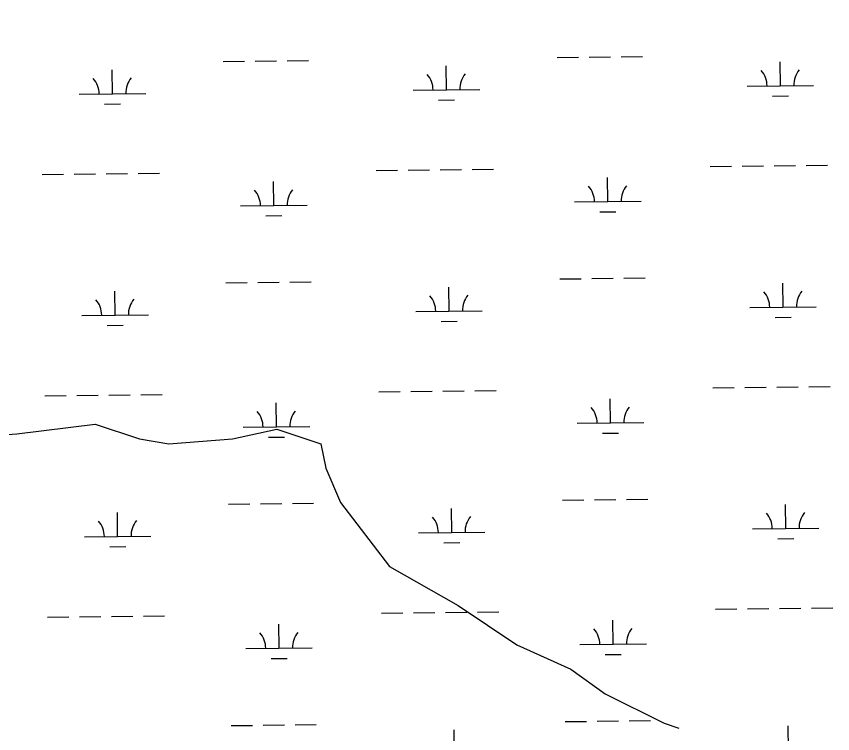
# Model space of a CAD drawing. Extents: x 3694830 to 3732949, y 415201 to 440970.
# Drawn here: x 3720143 to 3721370, y 434490 to 435568 of the extents above; entities that cross this region are included whole.
import ezdxf

# ---------------------------------------------------------------- set-up
doc = ezdxf.new("R2010")
doc.units = 0
for name, color, linetype in [('V-GRID-MAJR', 7, 'Continuous'), ('V-TOPO-SHOR', 7, 'Continuous'), ('V-WETL-SWMP', 7, 'Continuous')]:
    doc.layers.add(name, color=color, linetype=linetype)

msp = doc.modelspace()

# ---------------------------------------------------------------- linework, layer by layer
at = {"layer": 'V-GRID-MAJR'}
msp.add_spline([(3720228.3, 420868.8), (3720155.2, 426926.1), (3720082, 432986.5), (3720008.8, 439046.9), (3720008.8, 439050)], degree=3, dxfattribs=at)
at = {"layer": 'V-TOPO-SHOR'}
msp.add_lwpolyline([(3719946.5, 434975.7), (3720040.6, 434932.8), (3720143.7, 434940.2), (3720261.6, 434954.9), (3720327.9, 434932.8), (3720372.2, 434925.5), (3720468, 434932.8), (3720534.3, 434947.6), (3720600.6, 434925.5), (3720608, 434888.6), (3720630.1, 434837), (3720703.8, 434741.2), (3720806.9, 434682.3), (3720895.3, 434623.3), (3720976.4, 434586.5), (3721028, 434549.6), (3721116.4, 434505.4), (3721138.5, 434498.1)], dxfattribs=at)
at = {"layer": 'V-WETL-SWMP'}
for p, q in [((3720955.8, 435505.9), (3720987.8, 435506.3)), ((3721003.8, 435506.5), (3721035.8, 435506.9)), ((3721051.8, 435507), (3721083.8, 435507.4)), ((3720453.9, 435499.9), (3720485.9, 435500.3)), ((3720501.9, 435500.5), (3720533.9, 435500.9)), ((3720549.9, 435501.1), (3720581.9, 435501.4)), ((3721291.2, 435463.5), (3721290.7, 435499.5)), ((3720287.4, 435451.5), (3720287, 435487.5)), ((3720789.3, 435457.5), (3720788.8, 435493.5)), ((3720739.3, 435456.9), (3720839.3, 435458.1)), ((3721241.2, 435462.9), (3721341.1, 435464.1)), ((3720237.4, 435450.9), (3720337.4, 435452.1)), ((3721279.3, 435447.9), (3721303.3, 435448.2)), ((3720275.6, 435435.9), (3720299.6, 435436.2)), ((3720777.5, 435441.9), (3720801.5, 435442.2)), ((3720683.9, 435336.1), (3720715.9, 435336.5)), ((3720731.9, 435336.7), (3720763.9, 435337.1)), ((3720779.9, 435337.3), (3720811.9, 435337.7)), ((3720827.9, 435337.9), (3720859.9, 435338.2)), ((3721185.7, 435342.1), (3721217.7, 435342.5)), ((3721233.7, 435342.7), (3721265.7, 435343.1)), ((3721281.7, 435343.3), (3721313.7, 435343.7)), ((3721329.7, 435343.8), (3721361.7, 435344.2)), ((3720182, 435330.2), (3720214, 435330.5)), ((3720230, 435330.7), (3720262, 435331.1)), ((3720278, 435331.3), (3720310, 435331.7)), ((3720326, 435331.9), (3720358, 435332.3)), ((3721031.8, 435289.5), (3721031.3, 435325.5)), ((3720529.9, 435283.6), (3720529.5, 435319.6)), ((3720981.8, 435289), (3721081.8, 435290.1)), ((3720479.9, 435283), (3720579.9, 435284.2)), ((3721020, 435274), (3721044, 435274.3)), ((3720518.1, 435268), (3720542.1, 435268.3)), ((3720457.9, 435167.3), (3720489.9, 435167.6)), ((3720505.9, 435167.8), (3720537.9, 435168.2)), ((3720553.9, 435168.4), (3720585.9, 435168.8)), ((3720959.7, 435173.3), (3720991.7, 435173.6)), ((3721007.7, 435173.8), (3721039.7, 435174.2)), ((3721055.7, 435174.4), (3721087.7, 435174.8)), ((3721295.1, 435130.8), (3721294.7, 435166.8)), ((3720291.4, 435118.8), (3720290.9, 435154.8)), ((3720793.2, 435124.8), (3720792.8, 435160.8)), ((3721245.1, 435130.2), (3721345.1, 435131.4)), ((3720241.4, 435118.2), (3720341.4, 435119.4)), ((3720743.2, 435124.2), (3720843.2, 435125.4)), ((3721283.3, 435115.2), (3721307.3, 435115.5)), ((3720279.6, 435103.3), (3720303.6, 435103.6)), ((3720781.4, 435109.3), (3720805.4, 435109.5)), ((3720687.8, 435003.5), (3720719.8, 435003.9)), ((3720735.8, 435004.1), (3720767.8, 435004.4)), ((3720783.8, 435004.6), (3720815.8, 435005)), ((3720831.8, 435005.2), (3720863.8, 435005.6)), ((3721189.7, 435009.5), (3721221.7, 435009.9)), ((3721237.7, 435010.1), (3721269.7, 435010.4)), ((3721285.7, 435010.6), (3721317.7, 435011)), ((3721333.7, 435011.2), (3721365.7, 435011.6)), ((3720186, 434997.5), (3720218, 434997.9)), ((3720234, 434998.1), (3720266, 434998.5)), ((3720282, 434998.7), (3720314, 434999)), ((3720330, 434999.2), (3720362, 434999.6)), ((3721035.7, 434956.9), (3721035.3, 434992.9)), ((3720533.9, 434950.9), (3720533.4, 434986.9)), ((3720985.7, 434956.3), (3721085.7, 434957.5)), ((3720483.9, 434950.3), (3720583.9, 434951.5)), ((3720522.1, 434935.3), (3720546, 434935.6)), ((3721023.9, 434941.3), (3721047.9, 434941.6)), ((3720461.8, 434834.6), (3720493.8, 434835)), ((3720509.8, 434835.2), (3720541.8, 434835.6)), ((3720557.8, 434835.8), (3720589.8, 434836.1)), ((3720963.7, 434840.6), (3720995.7, 434841)), ((3721011.7, 434841.2), (3721043.7, 434841.6)), ((3721059.7, 434841.7), (3721091.7, 434842.1)), ((3721299.1, 434798.2), (3721298.7, 434834.2)), ((3720295.3, 434786.2), (3720294.9, 434822.2)), ((3720797.2, 434792.2), (3720796.8, 434828.2)), ((3721249.1, 434797.6), (3721349.1, 434798.8)), ((3720245.3, 434785.6), (3720345.3, 434786.8)), ((3720747.2, 434791.6), (3720847.2, 434792.8)), ((3721287.3, 434782.6), (3721311.3, 434782.9)), ((3720283.5, 434770.6), (3720307.5, 434770.9)), ((3720785.4, 434776.6), (3720809.4, 434776.9)), ((3720787.8, 434672), (3720819.8, 434672.4)), ((3720835.8, 434672.6), (3720867.8, 434672.9)), ((3721193.7, 434676.8), (3721225.7, 434677.2)), ((3721241.7, 434677.4), (3721273.7, 434677.8)), ((3721289.7, 434678), (3721321.7, 434678.4)), ((3721337.7, 434678.5), (3721369.7, 434678.9)), ((3720189.9, 434664.9), (3720221.9, 434665.2)), ((3720237.9, 434665.4), (3720269.9, 434665.8)), ((3720285.9, 434666), (3720317.9, 434666.4)), ((3720333.9, 434666.6), (3720365.9, 434667)), ((3720691.8, 434670.8), (3720723.8, 434671.2)), ((3720739.8, 434671.4), (3720771.8, 434671.8)), ((3721039.7, 434624.2), (3721039.3, 434660.2)), ((3720537.8, 434618.3), (3720537.4, 434654.3)), ((3720989.7, 434623.7), (3721089.7, 434624.8)), ((3720487.8, 434617.7), (3720587.8, 434618.9)), ((3720526, 434602.7), (3720550, 434603)), ((3721027.9, 434608.7), (3721051.9, 434609)), ((3720465.8, 434502), (3720497.8, 434502.3)), ((3720513.8, 434502.5), (3720545.8, 434502.9)), ((3720561.8, 434503.1), (3720593.8, 434503.5)), ((3720967.7, 434507.9), (3720999.7, 434508.3)), ((3721015.7, 434508.5), (3721047.7, 434508.9)), ((3721063.7, 434509.1), (3721095.7, 434509.5)), ((3721303.1, 434465.5), (3721302.6, 434501.5)), ((3720801.2, 434459.5), (3720800.8, 434495.5))]:
    msp.add_line(p, q, dxfattribs=at)
for centre, start, end in [((3721235.9, 435463.3), 359.9115, 41.4552), ((3721346.4, 435464.6), 139.9115, 181.4552), ((3720232.2, 435451.3), 359.9115, 41.4552), ((3720342.6, 435452.6), 139.9115, 181.4552), ((3720734, 435457.3), 359.9115, 41.4552), ((3720844.5, 435458.6), 139.9115, 181.4552), ((3720976.5, 435289.4), 359.9115, 41.4552), ((3721087, 435290.7), 139.9115, 181.4552), ((3720474.7, 435283.4), 359.9115, 41.4552), ((3720585.1, 435284.7), 139.9115, 181.4552), ((3721239.9, 435130.6), 359.9115, 41.4552), ((3721350.4, 435132), 139.9115, 181.4552), ((3720236.1, 435118.7), 359.9115, 41.4552), ((3720346.6, 435120), 139.9115, 181.4552), ((3720738, 435124.6), 359.9115, 41.4552), ((3720848.5, 435126), 139.9115, 181.4552), ((3720980.5, 434956.7), 359.9115, 41.4552), ((3721091, 434958), 139.9115, 181.4552), ((3720478.6, 434950.7), 359.9115, 41.4552), ((3720589.1, 434952), 139.9115, 181.4552), ((3721243.8, 434798), 359.9115, 41.4552), ((3721354.3, 434799.3), 139.9115, 181.4552), ((3720240.1, 434786), 359.9115, 41.4552), ((3720350.6, 434787.3), 139.9115, 181.4552), ((3720742, 434792), 359.9115, 41.4552), ((3720852.4, 434793.3), 139.9115, 181.4552), ((3721094.9, 434625.4), 139.9115, 181.4552), ((3720482.6, 434618.1), 359.9115, 41.4552), ((3720593.1, 434619.4), 139.9115, 181.4552), ((3720984.5, 434624.1), 359.9115, 41.4552)]:
    msp.add_arc(centre, 35.2, start, end, dxfattribs=at)

doc.saveas('drawing.dxf')
